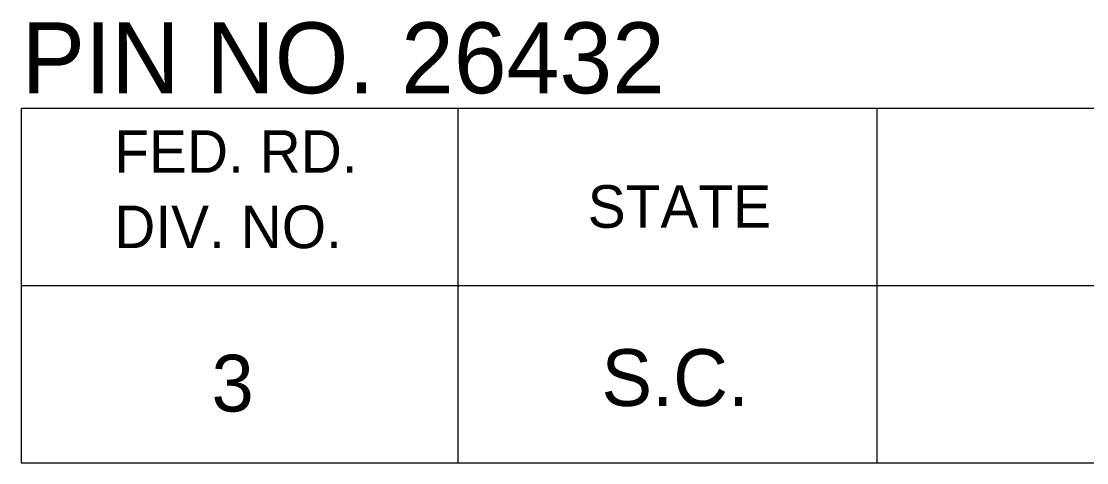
# Model space of a CAD drawing. Extents: x 1000 to 1162, y 999 to 8520.
# Drawn here: x 1133.06 to 1140.57, y 6045.05 to 6048.16 of the extents above; entities that cross this region are included whole.
import ezdxf

# ---------------------------------------------------------------- set-up
doc = ezdxf.new("R2010")
doc.units = 0
doc.layers.add('Level 20', color=7, linetype='Continuous')
doc.layers.add('Level 3', color=7, linetype='Continuous')

msp = doc.modelspace()

# ---------------------------------------------------------------- linework, layer by layer
at = {"layer": 'Level 3'}
for p, q in [((1133.055, 6047.5458), (1161.555, 6047.5458)), ((1133.055, 6047.5458), (1133.055, 6045.0458)), ((1133.055, 6047.5458), (1161.555, 6047.5458)), ((1133.055, 6047.5458), (1133.055, 6045.0458)), ((1133.055, 6047.5458), (1161.555, 6047.5458)), ((1133.055, 6047.5458), (1133.055, 6045.0458)), ((1133.055, 6047.5458), (1161.555, 6047.5458)), ((1133.055, 6047.5458), (1133.055, 6045.0458)), ((1133.055, 6047.5458), (1161.555, 6047.5458)), ((1133.055, 6047.5458), (1133.055, 6045.0458)), ((1133.055, 6047.5458), (1161.555, 6047.5458)), ((1133.055, 6047.5458), (1133.055, 6045.0458)), ((1133.055, 6047.5458), (1161.555, 6047.5458)), ((1133.055, 6047.5458), (1133.055, 6045.0458)), ((1133.055, 6047.5458), (1161.555, 6047.5458)), ((1133.055, 6047.5458), (1133.055, 6045.0458)), ((1133.055, 6047.5458), (1161.555, 6047.5458)), ((1133.055, 6047.5458), (1133.055, 6045.0458)), ((1133.055, 6047.5458), (1161.555, 6047.5458)), ((1133.055, 6047.5458), (1133.055, 6045.0458)), ((1133.055, 6047.5458), (1161.555, 6047.5458)), ((1133.055, 6047.5458), (1133.055, 6045.0458)), ((1133.055, 6047.5458), (1161.555, 6047.5458)), ((1133.055, 6047.5458), (1133.055, 6045.0458)), ((1133.055, 6047.5458), (1161.555, 6047.5458)), ((1133.055, 6047.5458), (1133.055, 6045.0458)), ((1133.055, 6047.5458), (1161.555, 6047.5458)), ((1133.055, 6047.5458), (1133.055, 6045.0458)), ((1133.055, 6047.5458), (1161.555, 6047.5458)), ((1133.055, 6047.5458), (1133.055, 6045.0458)), ((1133.055, 6047.5458), (1161.555, 6047.5458)), ((1133.055, 6047.5458), (1133.055, 6045.0458)), ((1133.055, 6047.5458), (1161.555, 6047.5458)), ((1133.055, 6047.5458), (1133.055, 6045.0458)), ((1133.055, 6047.5458), (1161.555, 6047.5458)), ((1133.055, 6047.5458), (1133.055, 6045.0458)), ((1133.055, 6047.5458), (1161.555, 6047.5458)), ((1133.055, 6047.5458), (1133.055, 6045.0458)), ((1133.055, 6047.5458), (1161.555, 6047.5458)), ((1133.055, 6047.5458), (1133.055, 6045.0458)), ((1133.055, 6047.5458), (1161.555, 6047.5458)), ((1133.055, 6047.5458), (1133.055, 6045.0458)), ((1133.055, 6047.5458), (1161.555, 6047.5458)), ((1133.055, 6047.5458), (1133.055, 6045.0458)), ((1133.055, 6047.5458), (1161.555, 6047.5458)), ((1133.055, 6047.5458), (1133.055, 6045.0458)), ((1133.055, 6047.5458), (1161.555, 6047.5458)), ((1133.055, 6047.5458), (1133.055, 6045.0458)), ((1133.055, 6047.5458), (1161.555, 6047.5458)), ((1133.055, 6047.5458), (1133.055, 6045.0458)), ((1133.055, 6047.5458), (1161.555, 6047.5458)), ((1133.055, 6047.5458), (1133.055, 6045.0458)), ((1133.055, 6047.5458), (1161.555, 6047.5458)), ((1133.055, 6047.5458), (1133.055, 6045.0458)), ((1133.055, 6047.5458), (1161.555, 6047.5458)), ((1133.055, 6047.5458), (1133.055, 6045.0458)), ((1133.055, 6047.5458), (1161.555, 6047.5458)), ((1133.055, 6047.5458), (1133.055, 6045.0458)), ((1133.055, 6047.5458), (1161.555, 6047.5458)), ((1133.055, 6047.5458), (1133.055, 6045.0458)), ((1133.055, 6047.5458), (1161.555, 6047.5458)), ((1133.055, 6047.5458), (1133.055, 6045.0458)), ((1133.055, 6047.5458), (1161.555, 6047.5458)), ((1133.055, 6047.5458), (1133.055, 6045.0458)), ((1133.055, 6047.5458), (1161.555, 6047.5458)), ((1133.055, 6047.5458), (1133.055, 6045.0458)), ((1133.055, 6047.5458), (1161.555, 6047.5458)), ((1133.055, 6047.5458), (1133.055, 6045.0458)), ((1133.055, 6047.5458), (1161.555, 6047.5458)), ((1133.055, 6047.5458), (1133.055, 6045.0458)), ((1133.055, 6047.5458), (1161.555, 6047.5458)), ((1133.055, 6047.5458), (1133.055, 6045.0458)), ((1133.055, 6047.5458), (1161.555, 6047.5458)), ((1133.055, 6047.5458), (1133.055, 6045.0458)), ((1133.055, 6047.5458), (1161.555, 6047.5458)), ((1133.055, 6047.5458), (1133.055, 6045.0458)), ((1133.055, 6047.5458), (1161.555, 6047.5458)), ((1133.055, 6047.5458), (1133.055, 6045.0458)), ((1133.055, 6047.5458), (1161.555, 6047.5458)), ((1133.055, 6047.5458), (1133.055, 6045.0458)), ((1133.055, 6047.5458), (1161.555, 6047.5458)), ((1133.055, 6047.5458), (1133.055, 6045.0458)), ((1133.055, 6047.5458), (1161.555, 6047.5458)), ((1133.055, 6047.5458), (1133.055, 6045.0458)), ((1136.1323, 6047.5458), (1136.1323, 6045.0458)), ((1136.1323, 6047.5458), (1136.1323, 6045.0458)), ((1136.1323, 6047.5458), (1136.1323, 6045.0458)), ((1136.1323, 6047.5458), (1136.1323, 6045.0458)), ((1136.1323, 6047.5458), (1136.1323, 6045.0458)), ((1136.1323, 6047.5458), (1136.1323, 6045.0458)), ((1136.1323, 6047.5458), (1136.1323, 6045.0458)), ((1136.1323, 6047.5458), (1136.1323, 6045.0458)), ((1136.1323, 6047.5458), (1136.1323, 6045.0458)), ((1136.1323, 6047.5458), (1136.1323, 6045.0458)), ((1136.1323, 6047.5458), (1136.1323, 6045.0458)), ((1136.1323, 6047.5458), (1136.1323, 6045.0458)), ((1136.1323, 6047.5458), (1136.1323, 6045.0458)), ((1136.1323, 6047.5458), (1136.1323, 6045.0458)), ((1136.1323, 6047.5458), (1136.1323, 6045.0458)), ((1136.1323, 6047.5458), (1136.1323, 6045.0458)), ((1136.1323, 6047.5458), (1136.1323, 6045.0458)), ((1136.1323, 6047.5458), (1136.1323, 6045.0458)), ((1136.1323, 6047.5458), (1136.1323, 6045.0458)), ((1136.1323, 6047.5458), (1136.1323, 6045.0458)), ((1136.1323, 6047.5458), (1136.1323, 6045.0458)), ((1136.1323, 6047.5458), (1136.1323, 6045.0458)), ((1136.1323, 6047.5458), (1136.1323, 6045.0458)), ((1136.1323, 6047.5458), (1136.1323, 6045.0458)), ((1136.1323, 6047.5458), (1136.1323, 6045.0458)), ((1136.1323, 6047.5458), (1136.1323, 6045.0458)), ((1136.1323, 6047.5458), (1136.1323, 6045.0458)), ((1136.1323, 6047.5458), (1136.1323, 6045.0458)), ((1136.1323, 6047.5458), (1136.1323, 6045.0458)), ((1136.1323, 6047.5458), (1136.1323, 6045.0458)), ((1136.1323, 6047.5458), (1136.1323, 6045.0458)), ((1136.1323, 6047.5458), (1136.1323, 6045.0458)), ((1136.1323, 6047.5458), (1136.1323, 6045.0458)), ((1136.1323, 6047.5458), (1136.1323, 6045.0458)), ((1136.1323, 6047.5458), (1136.1323, 6045.0458)), ((1136.1323, 6047.5458), (1136.1323, 6045.0458)), ((1136.1323, 6047.5458), (1136.1323, 6045.0458)), ((1136.1323, 6047.5458), (1136.1323, 6045.0458)), ((1136.1323, 6047.5458), (1136.1323, 6045.0458)), ((1136.1323, 6047.5458), (1136.1323, 6045.0458)), ((1136.1323, 6047.5458), (1136.1323, 6045.0458)), ((1136.1323, 6047.5458), (1136.1323, 6045.0458)), ((1139.0868, 6047.5458), (1139.0868, 6045.0458)), ((1139.0868, 6047.5458), (1139.0868, 6045.0458)), ((1139.0868, 6047.5458), (1139.0868, 6045.0458)), ((1139.0868, 6047.5458), (1139.0868, 6045.0458)), ((1139.0868, 6047.5458), (1139.0868, 6045.0458)), ((1139.0868, 6047.5458), (1139.0868, 6045.0458)), ((1139.0868, 6047.5458), (1139.0868, 6045.0458)), ((1139.0868, 6047.5458), (1139.0868, 6045.0458)), ((1139.0868, 6047.5458), (1139.0868, 6045.0458)), ((1139.0868, 6047.5458), (1139.0868, 6045.0458)), ((1139.0868, 6047.5458), (1139.0868, 6045.0458)), ((1139.0868, 6047.5458), (1139.0868, 6045.0458)), ((1139.0868, 6047.5458), (1139.0868, 6045.0458)), ((1139.0868, 6047.5458), (1139.0868, 6045.0458)), ((1139.0868, 6047.5458), (1139.0868, 6045.0458)), ((1139.0868, 6047.5458), (1139.0868, 6045.0458)), ((1139.0868, 6047.5458), (1139.0868, 6045.0458)), ((1139.0868, 6047.5458), (1139.0868, 6045.0458)), ((1139.0868, 6047.5458), (1139.0868, 6045.0458)), ((1139.0868, 6047.5458), (1139.0868, 6045.0458)), ((1139.0868, 6047.5458), (1139.0868, 6045.0458)), ((1139.0868, 6047.5458), (1139.0868, 6045.0458)), ((1139.0868, 6047.5458), (1139.0868, 6045.0458)), ((1139.0868, 6047.5458), (1139.0868, 6045.0458)), ((1139.0868, 6047.5458), (1139.0868, 6045.0458)), ((1139.0868, 6047.5458), (1139.0868, 6045.0458)), ((1139.0868, 6047.5458), (1139.0868, 6045.0458)), ((1139.0868, 6047.5458), (1139.0868, 6045.0458)), ((1139.0868, 6047.5458), (1139.0868, 6045.0458)), ((1139.0868, 6047.5458), (1139.0868, 6045.0458)), ((1139.0868, 6047.5458), (1139.0868, 6045.0458)), ((1139.0868, 6047.5458), (1139.0868, 6045.0458)), ((1139.0868, 6047.5458), (1139.0868, 6045.0458)), ((1139.0868, 6047.5458), (1139.0868, 6045.0458)), ((1139.0868, 6047.5458), (1139.0868, 6045.0458)), ((1139.0868, 6047.5458), (1139.0868, 6045.0458)), ((1139.0868, 6047.5458), (1139.0868, 6045.0458)), ((1139.0868, 6047.5458), (1139.0868, 6045.0458)), ((1139.0868, 6047.5458), (1139.0868, 6045.0458)), ((1139.0868, 6047.5458), (1139.0868, 6045.0458)), ((1139.0868, 6047.5458), (1139.0868, 6045.0458)), ((1139.0868, 6047.5458), (1139.0868, 6045.0458)), ((1133.055, 6046.2958), (1161.555, 6046.2958)), ((1133.055, 6046.2958), (1161.555, 6046.2958)), ((1133.055, 6046.2958), (1161.555, 6046.2958)), ((1133.055, 6046.2958), (1161.555, 6046.2958)), ((1133.055, 6046.2958), (1161.555, 6046.2958)), ((1133.055, 6046.2958), (1161.555, 6046.2958)), ((1133.055, 6046.2958), (1161.555, 6046.2958)), ((1133.055, 6046.2958), (1161.555, 6046.2958)), ((1133.055, 6046.2958), (1161.555, 6046.2958)), ((1133.055, 6046.2958), (1161.555, 6046.2958)), ((1133.055, 6046.2958), (1161.555, 6046.2958)), ((1133.055, 6046.2958), (1161.555, 6046.2958)), ((1133.055, 6046.2958), (1161.555, 6046.2958)), ((1133.055, 6046.2958), (1161.555, 6046.2958)), ((1133.055, 6046.2958), (1161.555, 6046.2958)), ((1133.055, 6046.2958), (1161.555, 6046.2958)), ((1133.055, 6046.2958), (1161.555, 6046.2958)), ((1133.055, 6046.2958), (1161.555, 6046.2958)), ((1133.055, 6046.2958), (1161.555, 6046.2958)), ((1133.055, 6046.2958), (1161.555, 6046.2958)), ((1133.055, 6046.2958), (1161.555, 6046.2958)), ((1133.055, 6046.2958), (1161.555, 6046.2958)), ((1133.055, 6046.2958), (1161.555, 6046.2958)), ((1133.055, 6046.2958), (1161.555, 6046.2958)), ((1133.055, 6046.2958), (1161.555, 6046.2958)), ((1133.055, 6046.2958), (1161.555, 6046.2958)), ((1133.055, 6046.2958), (1161.555, 6046.2958)), ((1133.055, 6046.2958), (1161.555, 6046.2958)), ((1133.055, 6046.2958), (1161.555, 6046.2958)), ((1133.055, 6046.2958), (1161.555, 6046.2958)), ((1133.055, 6046.2958), (1161.555, 6046.2958)), ((1133.055, 6046.2958), (1161.555, 6046.2958)), ((1133.055, 6046.2958), (1161.555, 6046.2958)), ((1133.055, 6046.2958), (1161.555, 6046.2958)), ((1133.055, 6046.2958), (1161.555, 6046.2958)), ((1133.055, 6046.2958), (1161.555, 6046.2958)), ((1133.055, 6046.2958), (1161.555, 6046.2958)), ((1133.055, 6046.2958), (1161.555, 6046.2958)), ((1133.055, 6046.2958), (1161.555, 6046.2958)), ((1133.055, 6046.2958), (1161.555, 6046.2958)), ((1133.055, 6046.2958), (1161.555, 6046.2958)), ((1133.055, 6046.2958), (1161.555, 6046.2958)), ((1133.055, 6045.0458), (1161.555, 6045.0458)), ((1133.055, 6045.0458), (1161.555, 6045.0458)), ((1133.055, 6045.0458), (1161.555, 6045.0458)), ((1133.055, 6045.0458), (1161.555, 6045.0458)), ((1133.055, 6045.0458), (1161.555, 6045.0458)), ((1133.055, 6045.0458), (1161.555, 6045.0458)), ((1133.055, 6045.0458), (1161.555, 6045.0458)), ((1133.055, 6045.0458), (1161.555, 6045.0458)), ((1133.055, 6045.0458), (1161.555, 6045.0458)), ((1133.055, 6045.0458), (1161.555, 6045.0458)), ((1133.055, 6045.0458), (1161.555, 6045.0458)), ((1133.055, 6045.0458), (1161.555, 6045.0458)), ((1133.055, 6045.0458), (1161.555, 6045.0458)), ((1133.055, 6045.0458), (1161.555, 6045.0458)), ((1133.055, 6045.0458), (1161.555, 6045.0458)), ((1133.055, 6045.0458), (1161.555, 6045.0458)), ((1133.055, 6045.0458), (1161.555, 6045.0458)), ((1133.055, 6045.0458), (1161.555, 6045.0458)), ((1133.055, 6045.0458), (1161.555, 6045.0458)), ((1133.055, 6045.0458), (1161.555, 6045.0458)), ((1133.055, 6045.0458), (1161.555, 6045.0458)), ((1133.055, 6045.0458), (1161.555, 6045.0458)), ((1133.055, 6045.0458), (1161.555, 6045.0458)), ((1133.055, 6045.0458), (1161.555, 6045.0458)), ((1133.055, 6045.0458), (1161.555, 6045.0458)), ((1133.055, 6045.0458), (1161.555, 6045.0458)), ((1133.055, 6045.0458), (1161.555, 6045.0458)), ((1133.055, 6045.0458), (1161.555, 6045.0458)), ((1133.055, 6045.0458), (1161.555, 6045.0458)), ((1133.055, 6045.0458), (1161.555, 6045.0458)), ((1133.055, 6045.0458), (1161.555, 6045.0458)), ((1133.055, 6045.0458), (1161.555, 6045.0458)), ((1133.055, 6045.0458), (1161.555, 6045.0458)), ((1133.055, 6045.0458), (1161.555, 6045.0458)), ((1133.055, 6045.0458), (1161.555, 6045.0458)), ((1133.055, 6045.0458), (1161.555, 6045.0458)), ((1133.055, 6045.0458), (1161.555, 6045.0458)), ((1133.055, 6045.0458), (1161.555, 6045.0458)), ((1133.055, 6045.0458), (1161.555, 6045.0458)), ((1133.055, 6045.0458), (1161.555, 6045.0458)), ((1133.055, 6045.0458), (1161.555, 6045.0458)), ((1133.055, 6045.0458), (1161.555, 6045.0458))]:
    msp.add_line(p, q, dxfattribs=at)

# ---------------------------------------------------------------- texts
at = {"layer": 'Level 20'}
msp.add_text('PIN NO. 26432', height=0.5, dxfattribs=at).set_placement((1133.0578, 6047.65))
at = {"layer": 'Level 3'}
for s, height, p in [('FED. RD.', 0.3, (1133.7098, 6047.0896)), ('FED. RD.', 0.3, (1133.7098, 6047.0896)), ('FED. RD.', 0.3, (1133.7098, 6047.0896)), ('FED. RD.', 0.3, (1133.7098, 6047.0896)), ('FED. RD.', 0.3, (1133.7098, 6047.0896)), ('FED. RD.', 0.3, (1133.7098, 6047.0896)), ('FED. RD.', 0.3, (1133.7098, 6047.0896)), ('FED. RD.', 0.3, (1133.7098, 6047.0896)), ('FED. RD.', 0.3, (1133.7098, 6047.0896)), ('FED. RD.', 0.3, (1133.7098, 6047.0896)), ('FED. RD.', 0.3, (1133.7098, 6047.0896)), ('FED. RD.', 0.3, (1133.7098, 6047.0896)), ('FED. RD.', 0.3, (1133.7098, 6047.0896)), ('FED. RD.', 0.3, (1133.7098, 6047.0896)), ('FED. RD.', 0.3, (1133.7098, 6047.0896)), ('FED. RD.', 0.3, (1133.7098, 6047.0896)), ('FED. RD.', 0.3, (1133.7098, 6047.0896)), ('FED. RD.', 0.3, (1133.7098, 6047.0896)), ('FED. RD.', 0.3, (1133.7098, 6047.0896)), ('FED. RD.', 0.3, (1133.7098, 6047.0896)), ('FED. RD.', 0.3, (1133.7098, 6047.0896)), ('FED. RD.', 0.3, (1133.7098, 6047.0896)), ('FED. RD.', 0.3, (1133.7098, 6047.0896)), ('FED. RD.', 0.3, (1133.7098, 6047.0896)), ('FED. RD.', 0.3, (1133.7098, 6047.0896)), ('FED. RD.', 0.3, (1133.7098, 6047.0896)), ('FED. RD.', 0.3, (1133.7098, 6047.0896)), ('FED. RD.', 0.3, (1133.7098, 6047.0896)), ('FED. RD.', 0.3, (1133.7098, 6047.0896)), ('FED. RD.', 0.3, (1133.7098, 6047.0896)), ('FED. RD.', 0.3, (1133.7098, 6047.0896)), ('FED. RD.', 0.3, (1133.7098, 6047.0896)), ('FED. RD.', 0.3, (1133.7098, 6047.0896)), ('FED. RD.', 0.3, (1133.7098, 6047.0896)), ('FED. RD.', 0.3, (1133.7098, 6047.0896)), ('FED. RD.', 0.3, (1133.7098, 6047.0896)), ('FED. RD.', 0.3, (1133.7098, 6047.0896)), ('FED. RD.', 0.3, (1133.7098, 6047.0896)), ('FED. RD.', 0.3, (1133.7098, 6047.0896)), ('FED. RD.', 0.3, (1133.7098, 6047.0896)), ('FED. RD.', 0.3, (1133.7098, 6047.0896)), ('FED. RD.', 0.3, (1133.7098, 6047.0896)), ('STATE', 0.3, (1137.0478, 6046.7021)), ('STATE', 0.3, (1137.0478, 6046.7021)), ('STATE', 0.3, (1137.0478, 6046.7021)), ('STATE', 0.3, (1137.0478, 6046.7021)), ('STATE', 0.3, (1137.0478, 6046.7021)), ('STATE', 0.3, (1137.0478, 6046.7021)), ('STATE', 0.3, (1137.0478, 6046.7021)), ('STATE', 0.3, (1137.0478, 6046.7021)), ('STATE', 0.3, (1137.0478, 6046.7021)), ('STATE', 0.3, (1137.0478, 6046.7021)), ('STATE', 0.3, (1137.0478, 6046.7021)), ('STATE', 0.3, (1137.0478, 6046.7021)), ('STATE', 0.3, (1137.0478, 6046.7021)), ('STATE', 0.3, (1137.0478, 6046.7021)), ('STATE', 0.3, (1137.0478, 6046.7021)), ('STATE', 0.3, (1137.0478, 6046.7021)), ('STATE', 0.3, (1137.0478, 6046.7021)), ('STATE', 0.3, (1137.0478, 6046.7021)), ('STATE', 0.3, (1137.0478, 6046.7021)), ('STATE', 0.3, (1137.0478, 6046.7021)), ('STATE', 0.3, (1137.0478, 6046.7021)), ('STATE', 0.3, (1137.0478, 6046.7021)), ('STATE', 0.3, (1137.0478, 6046.7021)), ('STATE', 0.3, (1137.0478, 6046.7021)), ('STATE', 0.3, (1137.0478, 6046.7021)), ('STATE', 0.3, (1137.0478, 6046.7021)), ('STATE', 0.3, (1137.0478, 6046.7021)), ('STATE', 0.3, (1137.0478, 6046.7021)), ('STATE', 0.3, (1137.0478, 6046.7021)), ('STATE', 0.3, (1137.0478, 6046.7021)), ('STATE', 0.3, (1137.0478, 6046.7021)), ('STATE', 0.3, (1137.0478, 6046.7021)), ('STATE', 0.3, (1137.0478, 6046.7021)), ('STATE', 0.3, (1137.0478, 6046.7021)), ('STATE', 0.3, (1137.0478, 6046.7021)), ('STATE', 0.3, (1137.0478, 6046.7021)), ('STATE', 0.3, (1137.0478, 6046.7021)), ('STATE', 0.3, (1137.0478, 6046.7021)), ('STATE', 0.3, (1137.0478, 6046.7021)), ('STATE', 0.3, (1137.0478, 6046.7021)), ('STATE', 0.3, (1137.0478, 6046.7021)), ('STATE', 0.3, (1137.0478, 6046.7021)), ('DIV. NO.', 0.3, (1133.7098, 6046.5583)), ('DIV. NO.', 0.3, (1133.7098, 6046.5583)), ('DIV. NO.', 0.3, (1133.7098, 6046.5583)), ('DIV. NO.', 0.3, (1133.7098, 6046.5583)), ('DIV. NO.', 0.3, (1133.7098, 6046.5583)), ('DIV. NO.', 0.3, (1133.7098, 6046.5583)), ('DIV. NO.', 0.3, (1133.7098, 6046.5583)), ('DIV. NO.', 0.3, (1133.7098, 6046.5583)), ('DIV. NO.', 0.3, (1133.7098, 6046.5583)), ('DIV. NO.', 0.3, (1133.7098, 6046.5583)), ('DIV. NO.', 0.3, (1133.7098, 6046.5583)), ('DIV. NO.', 0.3, (1133.7098, 6046.5583)), ('DIV. NO.', 0.3, (1133.7098, 6046.5583)), ('DIV. NO.', 0.3, (1133.7098, 6046.5583)), ('DIV. NO.', 0.3, (1133.7098, 6046.5583)), ('DIV. NO.', 0.3, (1133.7098, 6046.5583)), ('DIV. NO.', 0.3, (1133.7098, 6046.5583)), ('DIV. NO.', 0.3, (1133.7098, 6046.5583)), ('DIV. NO.', 0.3, (1133.7098, 6046.5583)), ('DIV. NO.', 0.3, (1133.7098, 6046.5583)), ('DIV. NO.', 0.3, (1133.7098, 6046.5583)), ('DIV. NO.', 0.3, (1133.7098, 6046.5583)), ('DIV. NO.', 0.3, (1133.7098, 6046.5583)), ('DIV. NO.', 0.3, (1133.7098, 6046.5583)), ('DIV. NO.', 0.3, (1133.7098, 6046.5583)), ('DIV. NO.', 0.3, (1133.7098, 6046.5583)), ('DIV. NO.', 0.3, (1133.7098, 6046.5583)), ('DIV. NO.', 0.3, (1133.7098, 6046.5583)), ('DIV. NO.', 0.3, (1133.7098, 6046.5583)), ('DIV. NO.', 0.3, (1133.7098, 6046.5583)), ('DIV. NO.', 0.3, (1133.7098, 6046.5583)), ('DIV. NO.', 0.3, (1133.7098, 6046.5583)), ('DIV. NO.', 0.3, (1133.7098, 6046.5583)), ('DIV. NO.', 0.3, (1133.7098, 6046.5583)), ('DIV. NO.', 0.3, (1133.7098, 6046.5583)), ('DIV. NO.', 0.3, (1133.7098, 6046.5583)), ('DIV. NO.', 0.3, (1133.7098, 6046.5583)), ('DIV. NO.', 0.3, (1133.7098, 6046.5583)), ('DIV. NO.', 0.3, (1133.7098, 6046.5583)), ('DIV. NO.', 0.3, (1133.7098, 6046.5583)), ('DIV. NO.', 0.3, (1133.7098, 6046.5583)), ('DIV. NO.', 0.3, (1133.7098, 6046.5583)), ('S.C.', 0.39999, (1137.1448, 6045.4458)), ('S.C.', 0.39999, (1137.1448, 6045.4458)), ('S.C.', 0.39999, (1137.1448, 6045.4458)), ('S.C.', 0.39999, (1137.1448, 6045.4458)), ('S.C.', 0.39999, (1137.1448, 6045.4458)), ('S.C.', 0.39999, (1137.1448, 6045.4458)), ('S.C.', 0.39999, (1137.1448, 6045.4458)), ('S.C.', 0.39999, (1137.1448, 6045.4458)), ('S.C.', 0.39999, (1137.1448, 6045.4458)), ('S.C.', 0.39999, (1137.1448, 6045.4458)), ('S.C.', 0.39999, (1137.1448, 6045.4458)), ('S.C.', 0.39999, (1137.1448, 6045.4458)), ('S.C.', 0.39999, (1137.1448, 6045.4458)), ('S.C.', 0.39999, (1137.1448, 6045.4458)), ('S.C.', 0.39999, (1137.1448, 6045.4458)), ('S.C.', 0.39999, (1137.1448, 6045.4458)), ('S.C.', 0.39999, (1137.1448, 6045.4458)), ('S.C.', 0.39999, (1137.1448, 6045.4458)), ('S.C.', 0.39999, (1137.1448, 6045.4458)), ('S.C.', 0.39999, (1137.1448, 6045.4458)), ('S.C.', 0.39999, (1137.1448, 6045.4458)), ('S.C.', 0.39999, (1137.1448, 6045.4458)), ('S.C.', 0.39999, (1137.1448, 6045.4458)), ('S.C.', 0.39999, (1137.1448, 6045.4458)), ('S.C.', 0.39999, (1137.1448, 6045.4458)), ('S.C.', 0.39999, (1137.1448, 6045.4458)), ('S.C.', 0.39999, (1137.1448, 6045.4458)), ('S.C.', 0.39999, (1137.1448, 6045.4458)), ('S.C.', 0.39999, (1137.1448, 6045.4458)), ('S.C.', 0.39999, (1137.1448, 6045.4458)), ('S.C.', 0.39999, (1137.1448, 6045.4458)), ('S.C.', 0.39999, (1137.1448, 6045.4458)), ('S.C.', 0.39999, (1137.1448, 6045.4458)), ('S.C.', 0.39999, (1137.1448, 6045.4458)), ('S.C.', 0.39999, (1137.1448, 6045.4458)), ('S.C.', 0.39999, (1137.1448, 6045.4458)), ('S.C.', 0.39999, (1137.1448, 6045.4458)), ('S.C.', 0.39999, (1137.1448, 6045.4458)), ('S.C.', 0.39999, (1137.1448, 6045.4458)), ('S.C.', 0.39999, (1137.1448, 6045.4458)), ('S.C.', 0.39999, (1137.1448, 6045.4458)), ('S.C.', 0.39999, (1137.1448, 6045.4458)), ('3', 0.4, (1134.3961, 6045.4065)), ('3', 0.4, (1134.3961, 6045.4065)), ('3', 0.4, (1134.3961, 6045.4065)), ('3', 0.4, (1134.3961, 6045.4065)), ('3', 0.4, (1134.3961, 6045.4065)), ('3', 0.4, (1134.3961, 6045.4065)), ('3', 0.4, (1134.3961, 6045.4065)), ('3', 0.4, (1134.3961, 6045.4065)), ('3', 0.4, (1134.3961, 6045.4065)), ('3', 0.4, (1134.3961, 6045.4065)), ('3', 0.4, (1134.3961, 6045.4065)), ('3', 0.4, (1134.3961, 6045.4065)), ('3', 0.4, (1134.3961, 6045.4065)), ('3', 0.4, (1134.3961, 6045.4065)), ('3', 0.4, (1134.3961, 6045.4065)), ('3', 0.4, (1134.3961, 6045.4065)), ('3', 0.4, (1134.3961, 6045.4065)), ('3', 0.4, (1134.3961, 6045.4065)), ('3', 0.4, (1134.3961, 6045.4065)), ('3', 0.4, (1134.3961, 6045.4065)), ('3', 0.4, (1134.3961, 6045.4065)), ('3', 0.4, (1134.3961, 6045.4065)), ('3', 0.4, (1134.3961, 6045.4065)), ('3', 0.4, (1134.3961, 6045.4065)), ('3', 0.4, (1134.3961, 6045.4065)), ('3', 0.4, (1134.3961, 6045.4065)), ('3', 0.4, (1134.3961, 6045.4065)), ('3', 0.4, (1134.3961, 6045.4065)), ('3', 0.4, (1134.3961, 6045.4065)), ('3', 0.4, (1134.3961, 6045.4065)), ('3', 0.4, (1134.3961, 6045.4065)), ('3', 0.4, (1134.3961, 6045.4065)), ('3', 0.4, (1134.3961, 6045.4065)), ('3', 0.4, (1134.3961, 6045.4065)), ('3', 0.4, (1134.3961, 6045.4065)), ('3', 0.4, (1134.3961, 6045.4065)), ('3', 0.4, (1134.3961, 6045.4065)), ('3', 0.4, (1134.3961, 6045.4065)), ('3', 0.4, (1134.3961, 6045.4065)), ('3', 0.4, (1134.3961, 6045.4065)), ('3', 0.4, (1134.3961, 6045.4065)), ('3', 0.4, (1134.3961, 6045.4065))]:
    msp.add_text(s, height=height, dxfattribs=at).set_placement(p)

doc.saveas('drawing.dxf')
